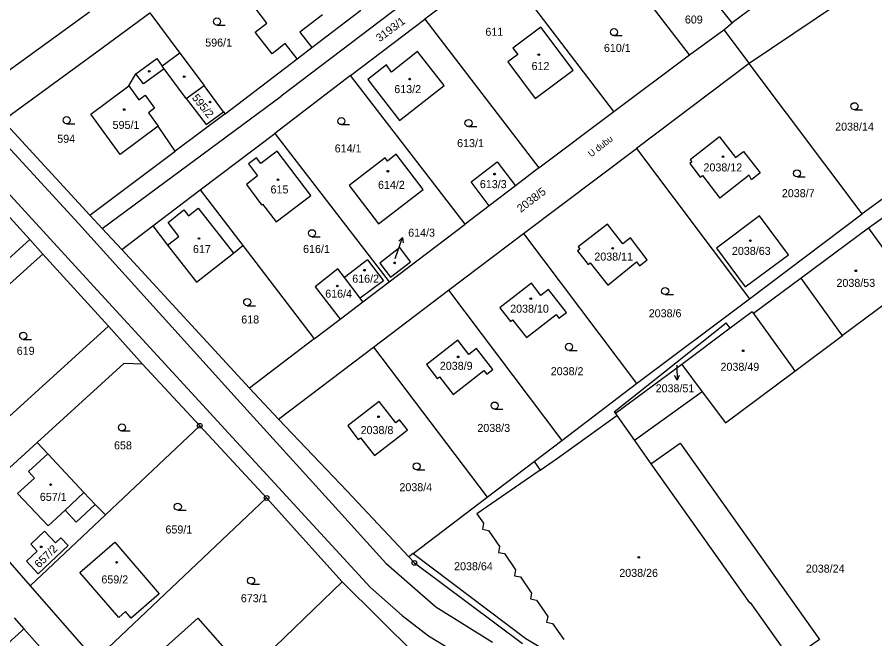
# Model space of a CAD drawing. Extents: x -736345 to -729997, y -1130177 to -1122501.
# Drawn here: x -732945.5 to -732763.4, y -1127674.1 to -1127542.1 of the extents above; entities that cross this region are included whole.
import ezdxf

# ---------------------------------------------------------------- set-up
doc = ezdxf.new("R2010")
doc.units = 0
for name, color, linetype in [('Vrstva 1', 7, 'Continuous'), ('Vrstva 15', 7, 'Continuous'), ('Vrstva 16', 7, 'Continuous'), ('Vrstva 18', 7, 'Continuous'), ('Vrstva 19', 7, 'Continuous'), ('Vrstva 25', 7, 'Continuous'), ('Vrstva 4', 7, 'Continuous')]:
    doc.layers.add(name, color=color, linetype=linetype)

msp = doc.modelspace()

# ---------------------------------------------------------------- linework, layer by layer
at = {"layer": 'Vrstva 1'}
for points in [[(-732798.58, -1127489.96), (-732889.42, -1127558.87)], [(-732802.72, -1127550.12), (-732827.04, -1127518.49)], [(-732842.94, -1127530.52), (-732858.92, -1127542.55)], [(-732818.77, -1127562.13), (-732842.94, -1127530.52)], [(-732756.62, -1127529.44), (-732790.02, -1127551.98)], [(-732794.2, -1127542.61), (-732801.2, -1127533.85)], [(-732892.44, -1127543.38), (-732895.86, -1127538.96)], [(-732786.87, -1127538.26), (-732793.63, -1127543.32)], [(-732951.87, -1127556.72), (-732930.14, -1127541.02)], [(-732928.58, -1127549.51), (-732917.28, -1127541.22)], [(-732917.28, -1127541.22), (-732910.93, -1127549.75)], [(-732882.92, -1127548.59), (-732872.49, -1127540.65)], [(-732880.68, -1127541.65), (-732885.44, -1127545.33)], [(-732874.73, -1127554.51), (-732858.92, -1127542.55)], [(-732858.92, -1127542.55), (-732834.68, -1127574.13)], [(-732793.63, -1127543.32), (-732794.2, -1127542.61)], [(-732894.92, -1127545.3), (-732892.44, -1127543.38)], [(-732834.31, -1127544.24), (-732840.21, -1127548.69)], [(-732827.45, -1127553.41), (-732834.31, -1127544.24)], [(-732802.72, -1127550.12), (-732795.42, -1127544.8)], [(-732795.42, -1127544.8), (-732793.63, -1127543.32)], [(-732795.42, -1127544.8), (-732790.02, -1127551.98)], [(-732891.36, -1127549.91), (-732894.92, -1127545.3)], [(-732885.44, -1127545.33), (-732882.92, -1127548.59)], [(-732888.91, -1127548.01), (-732891.36, -1127549.91)], [(-732888.57, -1127547.74), (-732888.91, -1127548.01)], [(-732886.06, -1127550.98), (-732888.57, -1127547.74)], [(-732886.06, -1127550.98), (-732882.92, -1127548.59)], [(-732840.21, -1127548.69), (-732839.2, -1127550.03)], [(-732948.51, -1127564.08), (-732928.58, -1127549.51)], [(-732910.93, -1127549.75), (-732914.67, -1127552.53)], [(-732910.93, -1127549.75), (-732905.81, -1127556.61)], [(-732860.44, -1127549.45), (-732865.98, -1127553.77)], [(-732854.84, -1127556.62), (-732860.44, -1127549.45)], [(-732839.2, -1127550.03), (-732841.32, -1127551.63)], [(-732818.77, -1127562.13), (-732802.72, -1127550.12)], [(-732920.27, -1127554.15), (-732915.86, -1127550.92)], [(-732915.86, -1127550.92), (-732914.67, -1127552.53)], [(-732901.34, -1127562.62), (-732886.06, -1127550.98)], [(-732867.08, -1127552.26), (-732871.03, -1127555.33)], [(-732865.98, -1127553.77), (-732867.08, -1127552.26)], [(-732841.32, -1127551.63), (-732835.5, -1127559.42)], [(-732790.02, -1127551.98), (-732813.98, -1127569.99)], [(-732766.02, -1127583.89), (-732790.02, -1127551.98)], [(-732921.78, -1127556.72), (-732920.27, -1127554.15)], [(-732835.5, -1127559.42), (-732827.45, -1127553.41)], [(-732874.73, -1127554.51), (-732890.77, -1127566.79)], [(-732850.34, -1127586.08), (-732874.73, -1127554.51)], [(-732871.03, -1127555.33), (-732869.89, -1127556.81)], [(-732929.86, -1127562.72), (-732922.93, -1127557.58)], [(-732922.93, -1127557.58), (-732921.78, -1127556.72)], [(-732909.58, -1127559.39), (-732905.81, -1127556.61)], [(-732901.66, -1127562.19), (-732905.81, -1127556.61)], [(-732869.89, -1127556.81), (-732864.33, -1127564.03)], [(-732864.33, -1127564.03), (-732854.84, -1127556.62)], [(-732728.34, -1127556.52), (-732766.02, -1127583.89)], [(-732927.45, -1127586.97), (-732889.42, -1127558.87)], [(-732909.58, -1127559.39), (-732905.33, -1127564.94)], [(-732923.6, -1127571.28), (-732929.86, -1127562.72)], [(-732901.34, -1127562.62), (-732911.92, -1127570.54)], [(-732905.33, -1127564.94), (-732901.66, -1127562.19)], [(-732901.66, -1127562.19), (-732901.34, -1127562.62)], [(-732834.68, -1127574.13), (-732818.77, -1127562.13)], [(-732948.51, -1127564.08), (-732930.09, -1127584.14)], [(-732959.98, -1127565.75), (-732930.87, -1127597.54)], [(-732915.52, -1127565.27), (-732923.6, -1127571.28)], [(-732911.92, -1127570.54), (-732915.52, -1127565.27)], [(-732906.62, -1127578.8), (-732890.77, -1127566.79)], [(-732890.77, -1127566.79), (-732866.46, -1127598.31)], [(-732796.36, -1127567.56), (-732802.57, -1127572.39)], [(-732796.36, -1127567.56), (-732792.95, -1127571.95)], [(-732930.09, -1127584.14), (-732911.92, -1127570.54)], [(-732890.31, -1127570.54), (-732893.73, -1127573.18)], [(-732883.14, -1127579.98), (-732890.31, -1127570.54)], [(-732837.96, -1127588.02), (-732813.98, -1127569.99)], [(-732813.98, -1127569.99), (-732789.98, -1127601.91)], [(-732894.67, -1127571.96), (-732896.39, -1127573.29)], [(-732893.73, -1127573.18), (-732894.67, -1127571.96)], [(-732867.36, -1127572), (-732874.99, -1127577.86)], [(-732866.85, -1127572.67), (-732867.36, -1127572)], [(-732864.98, -1127571.24), (-732866.85, -1127572.67)], [(-732859.27, -1127578.69), (-732864.98, -1127571.24)], [(-732802.57, -1127572.39), (-732802.21, -1127572.84)], [(-732792.95, -1127571.95), (-732791.24, -1127570.62)], [(-732791.24, -1127570.62), (-732787.69, -1127575.2)], [(-732942.81, -1127589.33), (-732956.73, -1127574.03)], [(-732896.39, -1127573.29), (-732894.43, -1127575.83)], [(-732849.1, -1127577.09), (-732843.56, -1127572.87)], [(-732843.56, -1127572.87), (-732839.69, -1127577.95)], [(-732834.68, -1127574.13), (-732839.69, -1127577.95)], [(-732802.21, -1127572.84), (-732802.67, -1127573.2)], [(-732802.67, -1127573.2), (-732800.43, -1127576.08)], [(-732894.43, -1127575.83), (-732896.82, -1127577.68)], [(-732800.43, -1127576.08), (-732799.98, -1127575.72)], [(-732799.98, -1127575.72), (-732796.25, -1127580.52)], [(-732790.01, -1127575.68), (-732796.25, -1127580.52)], [(-732789.58, -1127576.67), (-732790.01, -1127575.68)], [(-732787.69, -1127575.2), (-732789.58, -1127576.67)], [(-732896.82, -1127577.68), (-732893.59, -1127581.94)], [(-732874.99, -1127577.86), (-732868.76, -1127585.98)], [(-732845.22, -1127582.17), (-732849.1, -1127577.09)], [(-732916.66, -1127586.41), (-732906.62, -1127578.8)], [(-732906.62, -1127578.8), (-732897.59, -1127590.62)], [(-732868.76, -1127585.98), (-732859.27, -1127578.69)], [(-732839.69, -1127577.95), (-732845.22, -1127582.17)], [(-732890.52, -1127585.57), (-732883.14, -1127579.98)], [(-732893.59, -1127581.94), (-732893.39, -1127581.79)], [(-732893.39, -1127581.79), (-732890.52, -1127585.57)], [(-732845.22, -1127582.17), (-732850.34, -1127586.08)], [(-732930.09, -1127584.14), (-732927.45, -1127586.97)], [(-732787.82, -1127584.31), (-732797, -1127591.17)], [(-732789.98, -1127601.91), (-732766.02, -1127583.89)], [(-732781.66, -1127592.55), (-732787.82, -1127584.31)], [(-732760.83, -1127584.18), (-732764.72, -1127586.92)], [(-732927.45, -1127586.97), (-732923.28, -1127591.42)], [(-732923.28, -1127591.42), (-732916.66, -1127586.41)], [(-732916.66, -1127586.41), (-732913.54, -1127590.55)], [(-732866.46, -1127598.31), (-732850.34, -1127586.08)], [(-732820.15, -1127586.05), (-732826.38, -1127590.9)], [(-732816.88, -1127590.26), (-732820.15, -1127586.05)], [(-732764.72, -1127586.92), (-732779, -1127597.54)], [(-732764.72, -1127586.92), (-732756.27, -1127598.62)], [(-732853.89, -1127600.1), (-732837.96, -1127588.02)], [(-732837.96, -1127588.02), (-732813.95, -1127619.91)], [(-732965.06, -1127609.45), (-732942.81, -1127589.33)], [(-732942.81, -1127589.33), (-732940.01, -1127592.4)], [(-732913.54, -1127590.55), (-732907.43, -1127598.38)], [(-732899.54, -1127592.2), (-732897.59, -1127590.62)], [(-732897.59, -1127590.62), (-732882.44, -1127610.44)], [(-732815.26, -1127588.99), (-732816.88, -1127590.26)], [(-732811.67, -1127593.62), (-732815.26, -1127588.99)], [(-732941.87, -1127594.07), (-732940.01, -1127592.4)], [(-732940.01, -1127592.4), (-732926.06, -1127607.72)], [(-732896.18, -1127620.86), (-732923.28, -1127591.42)], [(-732907.43, -1127598.38), (-732899.54, -1127592.2)], [(-732864.26, -1127591.04), (-732868.5, -1127594.36)], [(-732861.96, -1127594.07), (-732864.26, -1127591.04)], [(-732826.03, -1127591.35), (-732826.48, -1127591.7)], [(-732826.48, -1127591.7), (-732824.23, -1127594.6)], [(-732826.38, -1127590.9), (-732826.03, -1127591.35)], [(-732797, -1127591.17), (-732790.9, -1127599.37)], [(-732962.37, -1127612.55), (-732941.87, -1127594.07)], [(-732871.07, -1127593.64), (-732875.97, -1127597.36)], [(-732871.07, -1127593.64), (-732867.68, -1127598.11)], [(-732866.19, -1127597.35), (-732861.96, -1127594.07)], [(-732824.23, -1127594.6), (-732823.78, -1127594.25)], [(-732823.78, -1127594.25), (-732820.07, -1127599.02)], [(-732820.07, -1127599.02), (-732813.96, -1127594.07)], [(-732813.96, -1127594.07), (-732813.31, -1127594.9)], [(-732813.31, -1127594.9), (-732811.67, -1127593.62)], [(-732790.9, -1127599.37), (-732781.66, -1127592.55)], [(-732875.97, -1127597.36), (-732877.36, -1127595.52), (-732882.17, -1127599.35), (-732876.93, -1127606.26)], [(-732868.5, -1127594.36), (-732866.19, -1127597.35)], [(-732930.87, -1127597.54), (-732900.53, -1127630.51)], [(-732872.63, -1127601.78), (-732875.97, -1127597.36)], [(-732779, -1127597.54), (-732789.1, -1127605.05)], [(-732770.71, -1127609.03), (-732779, -1127597.54)], [(-732867.68, -1127598.11), (-732872.63, -1127601.78)], [(-732872.05, -1127602.55), (-732866.46, -1127598.31)], [(-732836.29, -1127598.59), (-732842.53, -1127603.44)], [(-732834.28, -1127601.18), (-732836.29, -1127598.59)], [(-732755.95, -1127599.07), (-732770.21, -1127609.72)], [(-732869.82, -1127612.18), (-732853.89, -1127600.1)], [(-732853.89, -1127600.1), (-732829.82, -1127631.98)], [(-732832.65, -1127599.92), (-732834.28, -1127601.18)], [(-732828.85, -1127604.8), (-732832.65, -1127599.92)], [(-732876.93, -1127606.26), (-732872.05, -1127602.55)], [(-732872.05, -1127602.55), (-732872.63, -1127601.78)], [(-732813.95, -1127619.91), (-732789.98, -1127601.91)], [(-732842.53, -1127603.44), (-732842.99, -1127603.8)], [(-732842.99, -1127603.8), (-732840.73, -1127606.7)], [(-732830.46, -1127606.04), (-732828.85, -1127604.8)], [(-732789.4, -1127604.65), (-732794.05, -1127608.15)], [(-732789.4, -1127604.65), (-732789.1, -1127605.05)], [(-732882.44, -1127610.44), (-732876.93, -1127606.26)], [(-732840.73, -1127606.7), (-732840.27, -1127606.35)], [(-732840.27, -1127606.35), (-732837.33, -1127610.13)], [(-732837.33, -1127610.13), (-732831.06, -1127605.26)], [(-732831.06, -1127605.26), (-732830.46, -1127606.04)], [(-732818.7, -1127625.89), (-732794.92, -1127606.99)], [(-732794.05, -1127608.15), (-732794.92, -1127606.99)], [(-732926.06, -1127607.72), (-732956.59, -1127635.36)], [(-732926.06, -1127607.72), (-732918.85, -1127615.75)], [(-732794.05, -1127608.15), (-732804.31, -1127615.88)], [(-732882.44, -1127610.44), (-732896.18, -1127620.86)], [(-732780.34, -1127617.24), (-732770.21, -1127609.72)], [(-732770.21, -1127609.72), (-732770.71, -1127609.03)], [(-732889.98, -1127627.46), (-732869.82, -1127612.18)], [(-732869.82, -1127612.18), (-732845.69, -1127644.05)], [(-732851.88, -1127610.71), (-732858.07, -1127615.52)], [(-732849.55, -1127613.71), (-732851.88, -1127610.71)], [(-732847.95, -1127612.46), (-732849.55, -1127613.71)], [(-732844.46, -1127616.94), (-732847.95, -1127612.46)], [(-732922.85, -1127615.63), (-732941.27, -1127632.39)], [(-732918.85, -1127615.75), (-732922.85, -1127615.63)], [(-732918.85, -1127615.75), (-732906.7, -1127628.86)], [(-732858.07, -1127615.52), (-732858.55, -1127615.89)], [(-732858.55, -1127615.89), (-732856.28, -1127618.81)], [(-732804.31, -1127615.88), (-732818.44, -1127626.25)], [(-732852.87, -1127622.22), (-732846.36, -1127617.16)], [(-732846.36, -1127617.16), (-732845.75, -1127617.94)], [(-732845.75, -1127617.94), (-732844.46, -1127616.94)], [(-732795.09, -1127628.27), (-732780.34, -1127617.24)], [(-732856.28, -1127618.81), (-732855.81, -1127618.44)], [(-732855.81, -1127618.44), (-732852.87, -1127622.22)], [(-732896.18, -1127620.86), (-732889.98, -1127627.46)], [(-732829.82, -1127631.98), (-732813.95, -1127619.91)], [(-732800.03, -1127621.63), (-732814.4, -1127631.97)], [(-732800.03, -1127621.63), (-732795.09, -1127628.27)], [(-732868.58, -1127623.69), (-732874.81, -1127628.53)], [(-732865.06, -1127628.21), (-732868.58, -1127623.69)], [(-732830.77, -1127635.73), (-732818.12, -1127626.71)], [(-732818.7, -1127625.89), (-732818.44, -1127626.25)], [(-732818.44, -1127626.25), (-732818.12, -1127626.71)], [(-732818.12, -1127626.71), (-732814.4, -1127631.97)], [(-732906.7, -1127628.86), (-732926.74, -1127647.74)], [(-732906.7, -1127628.86), (-732892.51, -1127644.19)], [(-732889.98, -1127627.46), (-732875.42, -1127642.77)], [(-732874.81, -1127628.53), (-732875.28, -1127628.9)], [(-732864.27, -1127627.6), (-732865.06, -1127628.21)], [(-732862.61, -1127629.74), (-732864.27, -1127627.6)], [(-732900.53, -1127630.51), (-732870.52, -1127663.11)], [(-732875.28, -1127628.9), (-732873.04, -1127631.78)], [(-732869.63, -1127635.2), (-732863.39, -1127630.35)], [(-732863.39, -1127630.35), (-732862.61, -1127629.74)], [(-732941.27, -1127632.39), (-732954.79, -1127644.7)], [(-732938.98, -1127634.82), (-732941.27, -1127632.39)], [(-732873.04, -1127631.78), (-732872.57, -1127631.41)], [(-732872.57, -1127631.41), (-732869.63, -1127635.2)], [(-732835.72, -1127636.47), (-732829.82, -1127631.98)], [(-732814.4, -1127631.97), (-732810.91, -1127636.91)], [(-732810.91, -1127636.91), (-732804.71, -1127632.53), (-732775.11, -1127674.24), (-732781.21, -1127678.55)], [(-732931.31, -1127643), (-732938.98, -1127634.82)], [(-732834.44, -1127638.27), (-732830.77, -1127635.73)], [(-732845.69, -1127644.05), (-732835.72, -1127636.47)], [(-732835.72, -1127636.47), (-732834.44, -1127638.27)], [(-732834.44, -1127638.27), (-732847.86, -1127647.56)], [(-732928.92, -1127645.55), (-732931.31, -1127643)], [(-732875.42, -1127642.77), (-732862.33, -1127656.7)], [(-732928.89, -1127678.63), (-732892.51, -1127644.19)], [(-732876.44, -1127661.98), (-732892.51, -1127644.19)], [(-732861.41, -1127656), (-732845.69, -1127644.05)], [(-732926.74, -1127647.74), (-732928.92, -1127645.55)], [(-732955.25, -1127648.58), (-732942.75, -1127662.83)], [(-732942.75, -1127662.83), (-732926.74, -1127647.74)], [(-732847.86, -1127647.56), (-732846.47, -1127649.57)], [(-732846.47, -1127649.57), (-732846.68, -1127650.81)], [(-732939.67, -1127651.26), (-732942.59, -1127654.01)], [(-732937.34, -1127653.73), (-732939.67, -1127651.26)], [(-732846.68, -1127650.81), (-732845.43, -1127651.08)], [(-732845.43, -1127651.08), (-732843.06, -1127654.51)], [(-732942.59, -1127654.01), (-732941.22, -1127655.45)], [(-732941.03, -1127660.28), (-732934.67, -1127654.28)], [(-732936.2, -1127652.65), (-732937.34, -1127653.73)], [(-732934.67, -1127654.28), (-732936.2, -1127652.65)], [(-732932.19, -1127659.99), (-732924.76, -1127653.58)], [(-732924.76, -1127653.58), (-732915.31, -1127664.54)], [(-732941.22, -1127655.45), (-732943.53, -1127657.63)], [(-732861.41, -1127656), (-732862.33, -1127656.7)], [(-732861.41, -1127656), (-732837.47, -1127674.01)], [(-732843.06, -1127654.51), (-732843.26, -1127655.74)], [(-732843.26, -1127655.74), (-732842.02, -1127656.01)], [(-732842.02, -1127656.01), (-732839.64, -1127659.46)], [(-732943.53, -1127657.63), (-732941.03, -1127660.28)], [(-732862.33, -1127656.7), (-732861.12, -1127657.98)], [(-732861.12, -1127657.98), (-732838.17, -1127675.11)], [(-732839.64, -1127659.46), (-732839.86, -1127660.69)], [(-732923.93, -1127669.56), (-732932.19, -1127659.99)], [(-732839.86, -1127660.69), (-732838.61, -1127660.94)], [(-732838.61, -1127660.94), (-732836.23, -1127664.38)], [(-732942.75, -1127662.83), (-732928.89, -1127678.63)], [(-732894.83, -1127679.66), (-732876.44, -1127661.98)], [(-732876.44, -1127661.98), (-732860.85, -1127677.48)], [(-732870.52, -1127663.11), (-732863.75, -1127669.13)], [(-732915.31, -1127664.54), (-732921.3, -1127669.7)], [(-732836.23, -1127664.38), (-732836.46, -1127665.61)], [(-732836.46, -1127665.61), (-732835.19, -1127665.88)], [(-732835.19, -1127665.88), (-732832.81, -1127669.32)], [(-732922.49, -1127668.32), (-732923.93, -1127669.56)], [(-732921.3, -1127669.7), (-732922.49, -1127668.32)], [(-732946.13, -1127669.62), (-732944.04, -1127671.98)], [(-732916.06, -1127677.68), (-732907.11, -1127669.72)], [(-732907.11, -1127669.72), (-732901.36, -1127676.2)], [(-732863.75, -1127669.13), (-732858.14, -1127673.42)], [(-732832.81, -1127669.32), (-732833.05, -1127670.55)], [(-732833.05, -1127670.55), (-732831.78, -1127670.81)], [(-732944.49, -1127672.38), (-732949.8, -1127677.13)], [(-732944.04, -1127671.98), (-732944.49, -1127672.38)], [(-732944.04, -1127671.98), (-732934.51, -1127682.73)], [(-732831.78, -1127670.81), (-732829.4, -1127674.25)], [(-732858.14, -1127673.42), (-732846, -1127680.8)], [(-732837.47, -1127674.01), (-732814.58, -1127687.69)]]:
    msp.add_lwpolyline(points, dxfattribs=at)
at = {"layer": 'Vrstva 16'}
for points in [[(-732865.19, -1127593.39), (-732864.63, -1127591.76)], [(-732805.4, -1127615.97), (-732805.39, -1127616.18)]]:
    msp.add_lwpolyline(points, dxfattribs=at)
at = {"layer": 'Vrstva 25'}
for points in [[(-732903.06, -1127543.79), (-732901.31, -1127543.79)], [(-732818.75, -1127546.05), (-732817, -1127546.05)], [(-732767.69, -1127561.78), (-732765.94, -1127561.78)], [(-732934.98, -1127564.74), (-732933.23, -1127564.74)], [(-732876.65, -1127564.94), (-732874.9, -1127564.94)], [(-732849.64, -1127565.36), (-732847.89, -1127565.36)], [(-732779.88, -1127576.03), (-732778.13, -1127576.03)], [(-732882.88, -1127588.74), (-732881.13, -1127588.74)], [(-732864.63, -1127591.76), (-732863.644, -1127588.927)], [(-732864.445, -1127589.707), (-732863.644, -1127588.927), (-732863.501, -1127590.036)], [(-732807.88, -1127601.02), (-732806.13, -1127601.02)], [(-732896.63, -1127603.37), (-732894.88, -1127603.37)], [(-732944.2, -1127610.52), (-732942.45, -1127610.52)], [(-732828.3, -1127612.85), (-732826.55, -1127612.85)], [(-732805.39, -1127616.18), (-732805.364, -1127619.179)], [(-732804.873, -1127618.175), (-732805.364, -1127619.179), (-732805.872, -1127618.184)], [(-732844.1, -1127625.32), (-732842.35, -1127625.32)], [(-732923.24, -1127629.97), (-732921.49, -1127629.97)], [(-732860.65, -1127638.22), (-732858.9, -1127638.22)], [(-732911.37, -1127646.79), (-732909.62, -1127646.79)], [(-732895.81, -1127662.49), (-732894.06, -1127662.49)]]:
    msp.add_lwpolyline(points, dxfattribs=at)
for centre, radius in [((-732903.06, -1127543.04), 0.75), ((-732818.75, -1127545.3), 0.75), ((-732834.72, -1127550.09), 0.175), ((-732917.44, -1127553.64), 0.175), ((-732910.02, -1127554.77), 0.175), ((-732862.14, -1127555.27), 0.175), ((-732904.55, -1127560.15), 0.175), ((-732767.69, -1127561.03), 0.75), ((-732934.98, -1127563.99), 0.75), ((-732922.76, -1127561.74), 0.175), ((-732876.65, -1127564.19), 0.75), ((-732849.64, -1127564.61), 0.75), ((-732795.61, -1127571.77), 0.175), ((-732866.77, -1127574.82), 0.175), ((-732844.11, -1127575.44), 0.175), ((-732779.88, -1127575.28), 0.75), ((-732890.09, -1127576.65), 0.175), ((-732882.88, -1127587.99), 0.75), ((-732906.89, -1127589.11), 0.175), ((-732789.78, -1127589.57), 0.175), ((-732819.01, -1127591.18), 0.175), ((-732865.31, -1127594.29), 0.175), ((-732871.74, -1127595.84), 0.175), ((-732767.4, -1127595.97), 0.175), ((-732877.5, -1127599.2), 0.175), ((-732807.88, -1127600.27), 0.75), ((-732896.63, -1127602.62), 0.75), ((-732836.41, -1127601.88), 0.175), ((-732944.2, -1127609.77), 0.75), ((-732828.3, -1127612.1), 0.75), ((-732851.82, -1127614.24), 0.175), ((-732791.32, -1127612.94), 0.175), ((-732844.1, -1127624.57), 0.75), ((-732868.75, -1127626.95), 0.175), ((-732923.24, -1127629.22), 0.75), ((-732906.7, -1127628.86), 0.5), ((-732906.7, -1127628.86), 0.032), ((-732860.65, -1127637.47), 0.75), ((-732938.39, -1127641.36), 0.175), ((-732911.37, -1127646.04), 0.75), ((-732892.51, -1127644.19), 0.5), ((-732892.51, -1127644.19), 0.032), ((-732940.39, -1127654.57), 0.175), ((-732924.37, -1127657.85), 0.175), ((-732861.12, -1127657.98), 0.5), ((-732861.12, -1127657.98), 0.032), ((-732813.48, -1127656.8), 0.175), ((-732895.81, -1127661.74), 0.75)]:
    msp.add_circle(centre, radius, dxfattribs=at)
at = {"layer": 'Vrstva 4'}
for points in [[(-732972.31, -1127542.59), (-732932.47, -1127585.96)], [(-732918.68, -1127556.3), (-732920.27, -1127554.15)], [(-732914.27, -1127553.08), (-732918.68, -1127556.3)], [(-732914.27, -1127553.08), (-732914.67, -1127552.53)], [(-732909.58, -1127559.39), (-732914.27, -1127553.08)], [(-732921.78, -1127556.72), (-732919.63, -1127559.65)], [(-732919.63, -1127559.65), (-732918.33, -1127558.69)], [(-732918.33, -1127558.69), (-732916.31, -1127561.42)], [(-732916.31, -1127561.42), (-732917.63, -1127562.4)], [(-732917.63, -1127562.4), (-732915.52, -1127565.27)], [(-732913.45, -1127585.71), (-732910.11, -1127583.03)], [(-732910.11, -1127583.03), (-732909.07, -1127584.33)], [(-732909.07, -1127584.33), (-732907.02, -1127582.69)], [(-732907.02, -1127582.69), (-732899.54, -1127592.2)], [(-732932.47, -1127585.96), (-732898.74, -1127623.19)], [(-732911.14, -1127588.67), (-732913.45, -1127585.71)], [(-732913.54, -1127590.55), (-732911.14, -1127588.67)], [(-732789.1, -1127605.05), (-732780.93, -1127616.41)], [(-732804.31, -1127615.88), (-732800.03, -1127621.63)], [(-732780.93, -1127616.41), (-732780.34, -1127617.24)], [(-732898.74, -1127623.19), (-732878.56, -1127645.45)], [(-732938.98, -1127634.82), (-732943.07, -1127638.6)], [(-732810.91, -1127636.91), (-732790, -1127666.47)], [(-732943.07, -1127638.6), (-732941.82, -1127639.95)], [(-732941.82, -1127639.95), (-732945.39, -1127643.24)], [(-732945.39, -1127643.24), (-732938.88, -1127650.1)], [(-732935.33, -1127646.77), (-732931.31, -1127643)], [(-732938.88, -1127650.1), (-732935.33, -1127646.77)], [(-732935.33, -1127646.77), (-732932.94, -1127649.31)], [(-732932.94, -1127649.31), (-732928.92, -1127645.55)], [(-732878.56, -1127645.45), (-732867.17, -1127658.06)], [(-732867.17, -1127658.06), (-732856.55, -1127667.3)], [(-732790, -1127666.47), (-732789.84, -1127666.35)], [(-732789.84, -1127666.35), (-732781.21, -1127678.55)], [(-732856.55, -1127667.3), (-732844.53, -1127674.79)]]:
    msp.add_lwpolyline(points, dxfattribs=at)

# ---------------------------------------------------------------- texts
at = {"layer": 'Vrstva 15'}
msp.add_text('U dubu', height=1.4, rotation=37.8003, dxfattribs=at).set_placement((-732823.595, -1127571.92))
at = {"layer": 'Vrstva 16'}
for s, p in [('614/3', (-732862.45, -1127588.72)), ('2038/51', (-732809.9, -1127621.76))]:
    msp.add_text(s, height=1.7, dxfattribs=at).set_placement(p)
at = {"layer": 'Vrstva 18'}
for s, rotation, p in [('3193/1', 36.50029, (-732868.509, -1127547.461)), ('2038/5', 37.4003, (-732838.543, -1127583.69))]:
    msp.add_text(s, height=1.7, rotation=rotation, dxfattribs=at).set_placement(p)
for s, height, p in [('609', 1.7, (-732803.69, -1127543.48)), ('611', 1.7, (-732846.05, -1127546.08)), ('596/1', 1.7, (-732905.55, -1127548.37)), ('610/1', 1.7, (-732820.89, -1127549.5)), ('2038/14', 1.7, (-732771.78, -1127566.21)), ('594', 1.7, (-732936.98, -1127568.79)), ('613/1', 1.7, (-732852.06, -1127569.71)), ('614/1', 1.7, (-732878.06, -1127570.84)), ('2038/7', 1.7, (-732783.1, -1127580.34)), ('616/1', 1.7, (-732884.77, -1127592.18)), ('2038/6', 1.7, (-732811.37, -1127605.83)), ('618', 1.7, (-732897.9, -1127607.15)), ('619', 1.7, (-732945.58, -1127613.8)), ('2038/51', 0.1, (-732805.2, -1127615.77)), ('2038/2', 1.7, (-732832.18, -1127618.13)), ('2038/3', 1.7, (-732847.76, -1127630.17)), ('658', 1.7, (-732924.92, -1127633.87)), ('2038/4', 1.7, (-732864.31, -1127642.75)), ('659/1', 1.7, (-732913.99, -1127651.73)), ('2038/64', 1.7, (-732852.7, -1127659.53)), ('2038/24', 1.7, (-732778, -1127660.03)), ('673/1', 1.7, (-732897.99, -1127666.32))]:
    msp.add_text(s, height=height, dxfattribs=at).set_placement(p)
at = {"layer": 'Vrstva 19'}
for s, height, p in [('612', 1.7, (-732836.25, -1127553.35)), ('613/2', 1.7, (-732865.4, -1127558.25)), ('595/1', 1.7, (-732925.22, -1127565.85)), ('2038/12', 1.7, (-732799.74, -1127574.87)), ('615', 1.7, (-732891.68, -1127579.55)), ('614/2', 1.7, (-732868.86, -1127578.57)), ('613/3', 1.7, (-732847.23, -1127578.42)), ('617', 1.7, (-732908.16, -1127592.2)), ('2038/11', 1.7, (-732822.92, -1127593.8)), ('2038/63', 1.7, (-732793.7, -1127592.59)), ('614/3', 0.1, (-732865, -1127593.19)), ('616/2', 1.7, (-732874.33, -1127598.49)), ('2038/53', 1.7, (-732771.5, -1127599.38)), ('616/4', 1.7, (-732880.068, -1127601.67)), ('2038/10', 1.7, (-732840.8, -1127604.86)), ('2038/9', 1.7, (-732855.73, -1127616.98)), ('2038/49', 1.7, (-732796.12, -1127617.19)), ('2038/8', 1.7, (-732872.55, -1127630.63)), ('657/1', 1.7, (-732940.67, -1127644.81)), ('2038/26', 1.7, (-732817.62, -1127660.94)), ('659/2', 1.7, (-732927.6, -1127662.33))]:
    msp.add_text(s, height=height, dxfattribs=at).set_placement(p)
for s, rotation, p in [('595/2', 308.90246, (-732908.489, -1127559.28)), ('657/2', 45.00036, (-732940.8, -1127659.178))]:
    msp.add_text(s, height=1.7, rotation=rotation, dxfattribs=at).set_placement(p)

doc.saveas('drawing.dxf')
